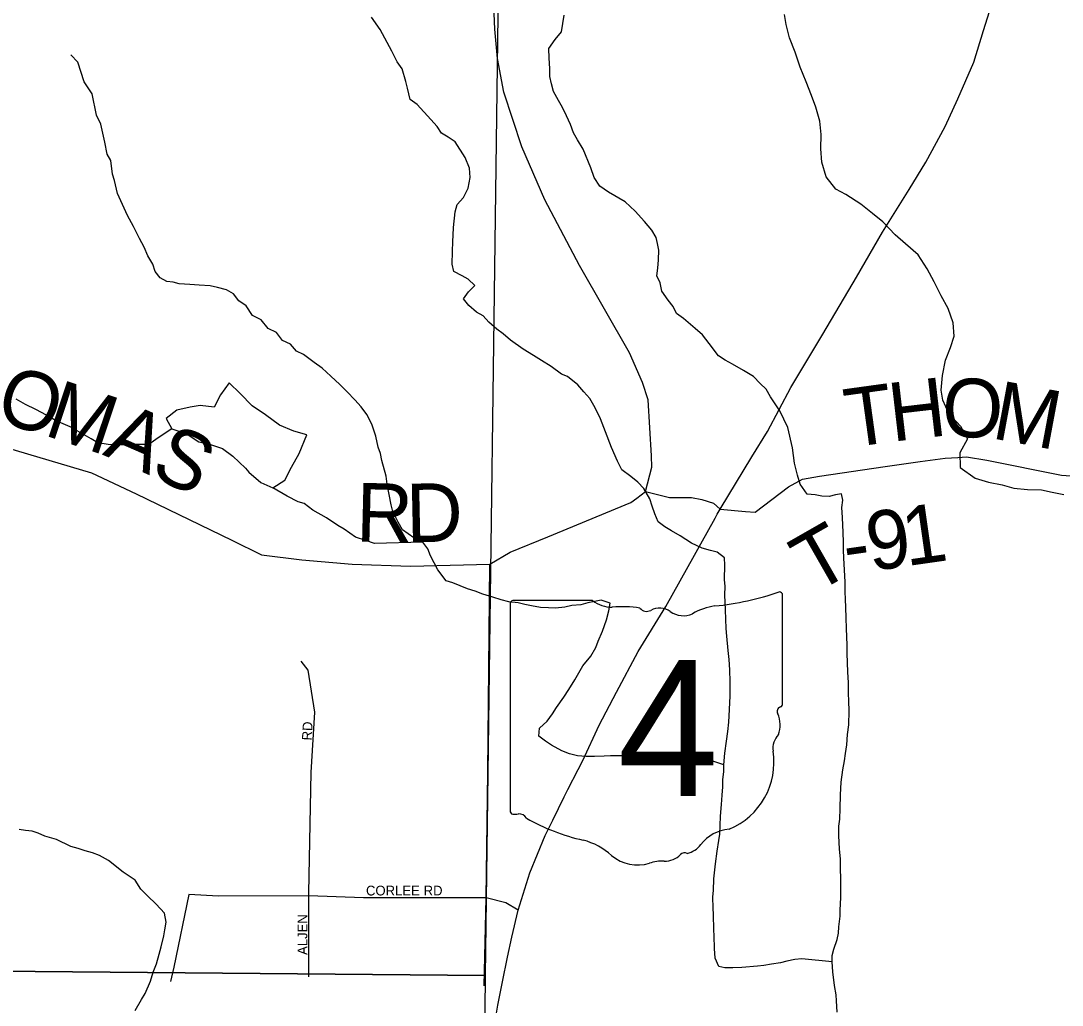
# Model space of a CAD drawing. Extents: x 1310247 to 1552180, y 377264 to 706493.
# Drawn here: x 1435109 to 1440433, y 571675 to 576710 of the extents above; entities that cross this region are included whole.
import ezdxf

# ---------------------------------------------------------------- set-up
doc = ezdxf.new("R2010")
doc.units = 0
for name, color, linetype in [('GM_X_County_Road', 7, 'Continuous'), ('GM_X_Minor_River', 7, 'Continuous'), ('GM_X_Section', 7, 'Continuous'), ('GM_X_State_Location', 7, 'Continuous'), ('GM_X_State_Route', 7, 'Continuous'), ('GM_X_State_Shield', 7, 'Continuous'), ('GM_X_Township_Road', 7, 'Continuous'), ('GM_X_Township_Road_Text', 7, 'Continuous'), ('GM_X_Township_Subdivision', 7, 'Continuous'), ('GM_X_Township_Subdivision_Text', 7, 'Continuous')]:
    doc.layers.add(name, color=color, linetype=linetype)

msp = doc.modelspace()

# ---------------------------------------------------------------- linework, layer by layer
at = {"layer": 'GM_X_County_Road'}
for points in [[(1438259.4, 574269.2), (1438303.6, 574302.1), (1438335.5, 574427.9), (1438334.5, 574484.9), (1438316.6, 574771.8), (1438287.7, 574859.7), (1438221.2, 575012.4), (1437966.3, 575459.2), (1437787.9, 575793.8), (1437670, 576065.7), (1437579.1, 576344.8), (1437546.5, 576517.9), (1437533.1, 576667.7), (1437525.6, 576829.7)], [(1437507.4, 573931.7), (1437611.8, 573992), (1437803.7, 574070.8), (1438228.4, 574246.2), (1438259.4, 574269.2)], [(1437477.4, 571774.7), (1437487.8, 572225.3), (1437496.4, 572864.9), (1437507.4, 573931.7)]]:
    msp.add_lwpolyline(points, dxfattribs=at)
at = {"layer": 'GM_X_Minor_River'}
for points in [[(1437372, 575806.2), (1437396.3, 575854.1), (1437406.7, 575908.2), (1437403.1, 575956.3), (1437381.5, 576010.6), (1437330.2, 576091.3), (1437294.4, 576115.7), (1437260.6, 576136), (1437236.9, 576170.3), (1437205.2, 576204.7), (1437135.9, 576281.5), (1437100.1, 576307.9), (1437086.5, 576366.1), (1437076.8, 576400.3), (1437059.3, 576464.6), (1437033.6, 576500.9), (1437006, 576555.3), (1436982.4, 576599.6), (1436946.9, 576666.1), (1436901.5, 576728.6)], [(1439311.7, 574258.7), (1439305.9, 574290.8), (1439273.9, 574285.1), (1439241.9, 574277.4), (1439204, 574279.7), (1439170.1, 574286), (1439130.2, 574288.4), (1439094.6, 574340.9), (1439081, 574387.1), (1439065.4, 574447.4), (1439059.7, 574487.5), (1439054, 574525.7), (1439030.8, 574630.2), (1438989.5, 574714.8), (1438942.1, 574787.4), (1438920.4, 574825.7), (1438888.7, 574856), (1438855, 574890.4), (1438803.3, 574921), (1438747.6, 574953.6), (1438709.8, 574973.9), (1438676, 574996.3), (1438628.6, 575058.9), (1438594.9, 575103.3), (1438557.2, 575135.7), (1438497.7, 575188.4), (1438461.9, 575212.8), (1438444.2, 575249), (1438418.5, 575281.4), (1438386.9, 575327.8), (1438377.2, 575370), (1438361.5, 575406.2), (1438365.8, 575444.2), (1438370.1, 575488.3), (1438370.4, 575536.4), (1438364.7, 575570.6), (1438356.9, 575602.7), (1438335.2, 575639), (1438297.6, 575683.4), (1438250.1, 575736), (1438198.5, 575784.6), (1438113, 575833.5), (1438069.3, 575864), (1438039.7, 575908.3), (1438024, 575958.6), (1437984.8, 576053.2), (1437955.2, 576101.6), (1437935.5, 576137.8), (1437919.8, 576180.1), (1437898.2, 576224.4), (1437878.5, 576266.6), (1437858.8, 576302.9), (1437833.2, 576349.2), (1437821.5, 576387.4), (1437813.8, 576425.6), (1437814, 576465.7), (1437810.4, 576519.8), (1437808.8, 576567.9), (1437841.1, 576613.8), (1437873.3, 576653.5), (1437887.9, 576739.6)], [(1439914, 574637), (1439853.2, 574702.5), (1439822.5, 574769.4), (1439815.6, 574821.8), (1439821.1, 574896.1), (1439836.7, 574974.1), (1439862, 575040), (1439881.2, 575097.9), (1439876.6, 575166.3), (1439850, 575239.2), (1439815.3, 575304.1), (1439778.7, 575375.2), (1439744, 575442.2), (1439697.4, 575513.4), (1439632.4, 575569), (1439579.3, 575616.2), (1439516.5, 575681.7), (1439463.3, 575725), (1439404.2, 575772.4), (1439327.1, 575822.1), (1439275.6, 575849.2), (1439226.8, 575912.5), (1439204.3, 575987.3), (1439199.6, 576055.7), (1439201.1, 576128), (1439194.5, 576196.4), (1439173.9, 576269.2), (1439151.1, 576327.9), (1439124.5, 576398.7), (1439093.9, 576473.7), (1439067.4, 576550.5), (1439038.9, 576623.4), (1439022.2, 576692.1), (1439013.2, 576742.5)], [(1435784.2, 575466), (1435758.6, 575508.4), (1435738.9, 575552.7), (1435715.3, 575597), (1435685.8, 575657.4), (1435654.2, 575713.8), (1435603.1, 575826.5), (1435587.6, 575892.8), (1435577.9, 575925), (1435568.4, 575995.2), (1435550.7, 576027.5), (1435539.1, 576089.7), (1435517.8, 576182.1), (1435496.2, 576228.4), (1435473, 576336.9), (1435433.5, 576397.4), (1435400.3, 576497.9), (1435364.6, 576536.3)], [(1439256.7, 571897.7), (1439103.1, 571913.2), (1439067.1, 571909.5), (1439025.1, 571899.9), (1438993.1, 571892.2), (1438947.1, 571884.6), (1438907.2, 571878.9), (1438875.2, 571875.2), (1438795.3, 571867.9), (1438749.3, 571866.4), (1438709.4, 571866.7), (1438677.5, 571873), (1438659.8, 571915.3), (1438656.2, 571965.4), (1438654.7, 572029.6), (1438652.9, 572061.7), (1438651.5, 572139.8), (1438649.7, 572171.9), (1438648.1, 572230.1), (1438650.4, 572262.1), (1438652.8, 572322.2), (1438661.3, 572398.3), (1438669.8, 572462.4), (1438678.2, 572518.4), (1438682.4, 572550.5), (1438684.7, 572594.5), (1438687.1, 572642.6), (1438691.5, 572702.7), (1438695.8, 572748.8), (1438698.1, 572792.9), (1438698.4, 572828.9), (1438702.7, 572871), (1438702.9, 572905.1), (1438709.3, 572965.2), (1438717.8, 573025.2), (1438724.1, 573075.3), (1438728.5, 573123.3), (1438732.9, 573187.5), (1438735.4, 573257.6), (1438735.9, 573329.8), (1438734.4, 573389.9), (1438730.8, 573444.1), (1438725.1, 573490.2), (1438719.6, 573562.5), (1438715.9, 573602.6), (1438712.6, 573696.8), (1438709.2, 573775.1), (1438709.5, 573817.2), (1438707.7, 573853.3), (1438708.3, 573925.4), (1438706.5, 573963.5), (1438668.8, 573992), (1438634.9, 574000.3), (1438593.1, 574012.7), (1438537.4, 574039.3), (1438479.7, 574075.9), (1438436, 574102.4), (1438402.2, 574122.7), (1438368.4, 574147.1), (1438350.8, 574189.4), (1438337.1, 574227.6), (1438325.4, 574265.8), (1438293.8, 574318.2), (1438264.1, 574350.5), (1438228.3, 574378.9), (1438182.7, 574413.4), (1438159, 574457.8), (1438129.6, 574528.2), (1438098.2, 574608.7), (1438072.7, 574675.1), (1438045.2, 574731.5), (1438017.6, 574777.8), (1437987.8, 574812.2), (1437956.2, 574848.6), (1437904.6, 574891.2), (1437872.7, 574903.5), (1437821.1, 574942), (1437771.4, 574972.6), (1437729.6, 574999), (1437678, 575031.6), (1437612.4, 575076.3), (1437574.7, 575108.7), (1437542.9, 575133.1), (1437501.2, 575169.5), (1437473.5, 575201.9), (1437439.7, 575220.2), (1437400, 575254.7), (1437372.3, 575289), (1437398.5, 575324.8), (1437430.7, 575356.6), (1437397, 575389), (1437365.2, 575405.3), (1437323.4, 575427.8), (1437313.7, 575466), (1437316.1, 575530.1), (1437318.5, 575582.2), (1437318.7, 575614.3), (1437321, 575652.3), (1437329.6, 575732.4), (1437339.8, 575770.4), (1437372, 575806.2)], [(1438702.9, 572905.1), (1438597.4, 572940.1), (1438555.4, 572936.5), (1438519.4, 572934.8), (1438475.5, 572935.2), (1438409.7, 572939.9), (1438349.8, 572946.4), (1438301.9, 572948.9), (1438248, 572951.4), (1438170.1, 572950.1), (1438124.2, 572950.5), (1438092.2, 572948.8), (1438042.3, 572947.3), (1438000.4, 572947.7), (1437954.5, 572950.1), (1437914.6, 572960.5), (1437874.8, 572976.9), (1437823.1, 573005.4), (1437791.3, 573025.8), (1437757.6, 573052.1), (1437761.8, 573092.2), (1437800, 573127.9), (1437828.3, 573165.8), (1437848.5, 573197.6), (1437884.8, 573251.4), (1437911, 573289.3), (1437941.3, 573339.1), (1437981.8, 573410.9), (1438024.1, 573460.6), (1438048.3, 573504.5), (1438060.5, 573536.5), (1438082.9, 573588.4), (1438103.3, 573646.3), (1438115.6, 573692.3), (1438121.9, 573732.4), (1438076, 573746.8), (1438008, 573733.4), (1437972, 573723.7), (1437926.1, 573720.2), (1437890.1, 573710.5), (1437842.1, 573706.9), (1437806.2, 573707.2), (1437766.3, 573709.6), (1437720.4, 573718), (1437686.5, 573724.4), (1437652.6, 573732.7), (1437604.8, 573739.2), (1437564.9, 573749.5), (1437523.1, 573762), (1437471.3, 573778.5), (1437431.4, 573792.9), (1437393.6, 573805.3), (1437355.8, 573819.7), (1437317.9, 573836), (1437284.1, 573846.4), (1437240.5, 573902.9), (1437203.1, 573973.4), (1437189.4, 574009.6), (1437163.7, 574043.9), (1437117.9, 574066.4), (1437060.3, 574107), (1437038.6, 574145.3), (1437011.1, 574199.7), (1437003.3, 574233.9), (1436982.1, 574340.3), (1436976.4, 574380.5), (1436955, 574460.9), (1436947.3, 574497), (1436935.6, 574529.2), (1436924, 574585.5), (1436904.5, 574647.8), (1436878.9, 574696.1), (1436849.2, 574736.5), (1436817.5, 574770.9), (1436777.9, 574813.3), (1436740.2, 574849.8), (1436694.6, 574892.3), (1436648.9, 574932.8), (1436609.2, 574963.2), (1436553.6, 575003.9), (1436517.8, 575020.2), (1436488.1, 575056.6), (1436446.3, 575075), (1436416.7, 575115.4), (1436372.9, 575135.8), (1436337.2, 575180.3), (1436293.5, 575202.7), (1436261.9, 575253.1), (1436224.1, 575277.5), (1436196.4, 575313.9), (1436160.7, 575334.3), (1436114.8, 575346.7), (1436076.9, 575355.1), (1436021.1, 575357.6), (1435973.2, 575362.1), (1435919.3, 575364.6), (1435887.4, 575372.9), (1435855.5, 575377.2), (1435821.7, 575395.5), (1435795.9, 575427.8), (1435784.2, 575466)], [(1436570.8, 574592), (1436505.1, 574611.4), (1436431.6, 574642.9), (1436360.6, 574694.6), (1436291.4, 574740.2), (1436230.6, 574803.6), (1436173.6, 574859), (1436130.3, 574797.6), (1436097, 574733.9), (1436025.1, 574743.3), (1435974.9, 574734.3), (1435906.5, 574719.5), (1435851.5, 574676.4), (1435880.5, 574623.6), (1435954.1, 574600), (1436019.3, 574556.6), (1436073.2, 574545.5), (1436140.8, 574522), (1436192.1, 574482.9), (1436256.9, 574421.3)], [(1435880.5, 574623.6), (1435810.6, 574576.5), (1435763.6, 574544), (1435691.7, 574542.7), (1435615.8, 574539.4), (1435556, 574544), (1435502.1, 574552.5), (1435468.3, 574572.8), (1435360.9, 574634), (1435313.2, 574654.5), (1435277.3, 574670.8), (1435239.6, 574693.2), (1435185.9, 574721.8), (1435132.1, 574748.3), (1435084.4, 574774.8)], [(1439914, 574637), (1439949.2, 574572), (1439909.6, 574500.6), (1439912, 574426.3), (1439988.9, 574370.5), (1440056.6, 574351), (1440126.4, 574337.6), (1440186.1, 574320.3), (1440256.1, 574312.8), (1440328.2, 574311.3), (1440382.1, 574300.2), (1440441.9, 574286.9)], [(1436256.9, 574421.3), (1436274.5, 574400.9), (1436335.6, 574349.4), (1436397.1, 574322.1), (1436458, 574361.1), (1436493.3, 574426.7), (1436532.8, 574496.3), (1436570.8, 574592)], [(1437163.7, 574043.9), (1436918, 574036.2), (1436872.2, 574052.7), (1436820.4, 574069.2), (1436762.8, 574109.8), (1436729, 574128.2), (1436671.4, 574168.8), (1436601.8, 574207.5), (1436558.1, 574242), (1436526.2, 574250.3), (1436470.5, 574278.9), (1436397.1, 574322.1)], [(1439282.8, 571639), (1439279.2, 571697.1), (1439277.5, 571729.2), (1439269.8, 571775.4), (1439260.3, 571845.6), (1439256.7, 571897.7), (1439257, 571929.8), (1439265.2, 571961.8), (1439283.5, 572011.7), (1439289.7, 572043.8), (1439291.9, 572075.8), (1439298.3, 572129.9), (1439298.6, 572161.9), (1439301, 572226), (1439301.6, 572304.2), (1439300.2, 572392.4), (1439300.5, 572424.5), (1439294.8, 572472.7), (1439291.3, 572542.8), (1439291.7, 572590.9), (1439295.9, 572627), (1439298.3, 572681.1), (1439300.8, 572751.2), (1439303.3, 572815.3), (1439311.7, 572879.4), (1439320, 572925.4), (1439326.3, 572963.5), (1439332.6, 573007.5), (1439335, 573059.6), (1439343.3, 573109.7), (1439343.9, 573181.8), (1439342.2, 573229.9), (1439340.5, 573272.1), (1439340.9, 573326.2), (1439337.3, 573378.3), (1439335.6, 573428.5), (1439334, 573474.6), (1439334.3, 573516.7), (1439332.6, 573558.8), (1439330.9, 573602.9), (1439329.3, 573657.1), (1439327.7, 573709.2), (1439326, 573751.3), (1439324.3, 573789.4), (1439324.6, 573839.5), (1439317.5, 573963.9), (1439315.8, 574002), (1439316.1, 574044.1), (1439314.5, 574092.3), (1439311, 574170.5), (1439307.4, 574220.6), (1439311.7, 574258.7)], [(1435692.8, 571648.2), (1435725.2, 571704), (1435745.4, 571735.9), (1435771.8, 571797.8), (1435786.1, 571843.7), (1435802.4, 571887.7), (1435816.7, 571935.6), (1435827, 571973.6), (1435839.4, 572029.6), (1435845.6, 572061.6), (1435851.8, 572099.6), (1435844.2, 572145.8), (1435800.6, 572192.3), (1435757, 572234.8), (1435723.3, 572269.2), (1435693.7, 572315.6), (1435632.1, 572356.2), (1435556.6, 572415.1), (1435510.9, 572441.5), (1435475, 572453.9), (1435437.2, 572464.3), (1435401.3, 572476.6), (1435365.4, 572487), (1435291.8, 572523.7), (1435232.1, 572540.3), (1435198.2, 572554.7), (1435166.3, 572565), (1435132.4, 572569.3), (1435100.5, 572573.6)]]:
    msp.add_lwpolyline(points, dxfattribs=at)
at = {"layer": 'GM_X_Section'}
for points in [[(1432322.6, 577196.3), (1437552.9, 577127.9), (1437483.1, 571827.7), (1432110.3, 571875.1), (1432162.6, 577195.8)], [(1432110.3, 571875.1), (1437483.1, 571827.7), (1437433.4, 566629), (1437214.3, 566483.7), (1432063.1, 566510.3)]]:
    msp.add_lwpolyline(points, close=True, dxfattribs=at)
at = {"layer": 'GM_X_State_Route'}
for points in [[(1438658.7, 574166.7), (1438669.7, 574186.4), (1438684.7, 574212.1), (1438846.9, 574480), (1438926.1, 574610.1), (1439046.4, 574833.9), (1439208.9, 575107.2), (1439381.8, 575398.2), (1439515.3, 575629.9), (1439651.7, 575847.1), (1439736.3, 575986.4), (1439835.1, 576169.7), (1439900.3, 576310.8), (1439981.4, 576499.5), (1440030.7, 576660.4), (1440092.4, 576856.2)], [(1437959.3, 572880.7), (1437983.4, 572926.8), (1438065.3, 573107.4), (1438155.1, 573277), (1438265.9, 573483.6), (1438407.6, 573714.2), (1438553.5, 573977.1), (1438658.7, 574166.7)], [(1437887.6, 572741.1), (1437905.6, 572778.1), (1437959.3, 572880.7)], [(1437467.4, 570915.3), (1437467.5, 570922.8), (1437477.4, 571048.6), (1437482.4, 571161.4), (1437495.6, 571319.7), (1437513.4, 571447.8), (1437528.4, 571562.5), (1437547.3, 571676.3), (1437571.3, 571795.1), (1437597.2, 571920.8), (1437619.2, 572023.6), (1437651.2, 572160.8), (1437711.7, 572352), (1437790.8, 572542.6), (1437829.7, 572622.4), (1437887.6, 572741.1)]]:
    msp.add_lwpolyline(points, dxfattribs=at)
at = {"layer": 'GM_X_State_Shield'}
for p, q in [((1437611.3, 573727.2), (1437611.3, 572670.5)), ((1438032.7, 573745.4), (1437625, 573745.4)), ((1439003.5, 573218.8), (1439003.5, 573771.5)), ((1439003.3, 573218.9), (1439003.5, 573218.8))]:
    msp.add_line(p, q, dxfattribs=at)
for centre, radius, start, end in [((1438507.6, 575185.9), 1476.4, 275.8445, 288.9065), ((1438988, 573773.8), 15.5, 351.8621, 97.738), ((1437627.3, 573729.4), 16.1, 98.1301, 188.1301), ((1438129.8, 573868), 156.4, 231.6195, 271.1119), ((1438181.7, 573152.1), 561.6, 80.4867, 94.9883), ((1438309.2, 573734.9), 45.1, 219.7921, 297.1024), ((1438375.4, 573612.8), 93.8, 54.4667, 119.1411), ((1438496.5, 573780.3), 112.9, 233.8562, 294.8282), ((1438695.9, 573422.6), 297, 97.3462, 120.7689), ((1438999.9, 573178.2), 24, 107.944, 210.337), ((1438987, 573216.7), 16.6, 289.6038, 7.7341), ((1438847.3, 573108.4), 144, 340.033, 23.6496), ((1439059, 572987.5), 104.8, 136.8065, 186.9296), ((1438590.3, 572917.2), 369.3, 292.3089, 8.9858), ((1437627.4, 572668.2), 16.3, 171.9584, 258.3066), ((1437629.9, 572776.3), 124.2, 267.339, 280.6039), ((1437655.3, 572609.6), 44.8, 29.7484, 93.2717), ((1438220.6, 573558.9), 1066.1, 240.4129, 257.1985), ((1438746, 572373.9), 202.2, 94.4031, 142.5768), ((1437902.7, 572195.8), 333.6, 47.1842, 75.836), ((1438489.7, 572568.1), 119.3, 282.8732, 323.2771), ((1438401.3, 572525.2), 112.8, 268.777, 315.5493), ((1438503.3, 572422.9), 31.8, 65.7517, 132.6484), ((1438263.5, 572604.3), 211.7, 230.7004, 286.2918), ((1438385.8, 572239), 173.9, 85.6951, 111.2099)]:
    msp.add_arc(centre, radius, start, end, dxfattribs=at)
at = {"layer": 'GM_X_Township_Road'}
for points in [[(1434129.2, 574785.3), (1434350.6, 574715.5), (1434790.7, 574603.6), (1435033.5, 574528.5), (1435469.8, 574397.6), (1435698.6, 574290.9), (1436187.2, 574053.9), (1436338.8, 573978.1), (1436546.3, 573953.1), (1436803, 573931.2), (1437100.6, 573920.8), (1437507.4, 573931.7)], [(1438684.7, 574212.1), (1438814.2, 574199.7), (1438863.7, 574197.6), (1439033.5, 574327.3), (1439104.9, 574365.2), (1439192.4, 574381.8), (1439528.6, 574430.6), (1439707.2, 574456.1), (1439834.8, 574472.7), (1439899.4, 574476.7)], [(1439899.4, 574476.7), (1439944.6, 574479.4), (1440047.8, 574462.8), (1440430.6, 574386.2), (1440571.4, 574376.2), (1440751.2, 574395.1), (1441151.7, 574471.6), (1441271.5, 574480.5), (1442857.2, 574376.6)], [(1438303.6, 574302.1), (1438426.5, 574271.9), (1438538.7, 574271.9), (1438591.2, 574261.7), (1438650.2, 574242.7), (1438684.7, 574212.1)]]:
    msp.add_lwpolyline(points, dxfattribs=at)
at = {"layer": 'GM_X_Township_Subdivision'}
for points in [[(1436580.7, 571820.2), (1436581.9, 572234.2), (1436582.2, 572250.1), (1436593, 572865.3), (1436611.6, 573173.9), (1436578.2, 573389.3), (1436543.1, 573434.2)], [(1436581.9, 572234.2), (1436119.2, 572233), (1435967.2, 572241.2), (1435890.7, 571869.9), (1435874.6, 571796.1)], [(1437487.8, 572225.3), (1436861.7, 572225.2), (1436581.9, 572234.2)], [(1437651.2, 572160.8), (1437588.2, 572199.2), (1437487.8, 572225.3)]]:
    msp.add_lwpolyline(points, dxfattribs=at)

# ---------------------------------------------------------------- texts
at = {"layer": 'GM_X_State_Location'}
for s in ['s', 'r']:
    msp.add_text(s, height=1, dxfattribs=at).set_placement((1438291.7, 573128.6))
msp.add_text('4', height=1, rotation=0, dxfattribs=at).set_placement((1438141.1, 573055.9))
at = {"layer": 'GM_X_State_Shield'}
msp.add_text('4', height=696.1, dxfattribs=at).set_placement((1438159.4, 572745))
at = {"layer": 'GM_X_Township_Road_Text'}
for s, rotation, p in [('O', 343.5462, (1434969.6, 574667.1)), ('M', 341.5099, (1435220.1, 574593.2)), ('T', 7.8716, (1439343.5, 574526.5)), ('H', 6.6447, (1439564.1, 574557)), ('O', 357.3617, (1439813.5, 574587.1)), ('M', 349.4191, (1440066.3, 574576.2)), ('A', 336.4673, (1435522.4, 574492.4)), ('S', 334.5548, (1435762, 574388.1)), ('R', 358.6729, (1436820.9, 574047.8)), ('D', 1.1796, (1437081.4, 574042.1)), ('9', 8.1349, (1439454.1, 573894.5)), ('1', 8.1297, (1439637, 573920.7)), ('T', 29.7645, (1439165.5, 573775.3)), ('-', 8.1533, (1439332.1, 573877.1))]:
    msp.add_text(s, height=300, rotation=rotation, dxfattribs=at).set_placement(p)
at = {"layer": 'GM_X_Township_Subdivision_Text'}
for s, rotation, p in [('RD', 86.989, (1436596.1, 573028.5)), ('CORLEE', 0, (1436873.9, 572236.6)), ('RD', 0, (1437168.7, 572236.6)), ('ALJEN', 90, (1436574.1, 571932.4))]:
    msp.add_text(s, height=50, rotation=rotation, dxfattribs=at).set_placement(p)

doc.saveas('drawing.dxf')
